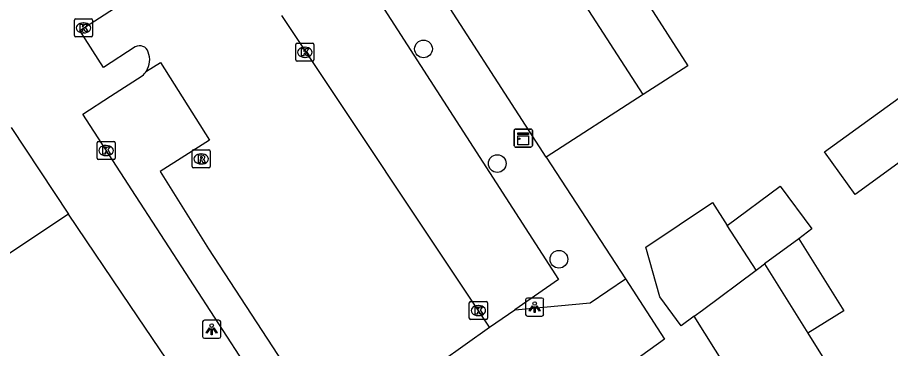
# Model space of a CAD drawing. Extents: x 161801 to 162379, y 382315 to 382832.
# Drawn here: x 161894.26 to 161942.5, y 382550.17 to 382568.46 of the extents above; entities that cross this region are included whole.
import ezdxf

# ---------------------------------------------------------------- set-up
doc = ezdxf.new("R2010")
doc.units = 0
for name, color, linetype in [('IMGEO_Boom', 7, 'Continuous'), ('IMGEO_Kast', 7, 'Continuous'), ('IMGEO_Kolk', 7, 'Continuous'), ('IMGEO_Lichtpunt', 7, 'Continuous'), ('IMGEO_Muur', 7, 'Continuous'), ('IMGEO_Pand', 7, 'Continuous'), ('IMGEO_Rijbaan_lokaal_open', 7, 'Continuous'), ('IMGEO_Rioolput', 7, 'Continuous'), ('IMGEO_Voetpad_open', 7, 'Continuous')]:
    doc.layers.add(name, color=color, linetype=linetype)

msp = doc.modelspace()

# ---------------------------------------------------------------- linework, layer by layer
at = {"layer": 'IMGEO_Boom'}
for centre in [(161916.691, 382566.72), (161920.768, 382560.39), (161924.174, 382555.102)]:
    msp.add_circle(centre, 0.489, dxfattribs=at)
at = {"layer": 'IMGEO_Kast'}
for p, q in [((161921.706, 382561.372), (161921.706, 382562.213)), ((161921.706, 382562.213), (161921.706, 382561.372)), ((161921.781, 382562.297), (161922.622, 382562.297)), ((161922.622, 382562.297), (161921.781, 382562.297)), ((161922.706, 382562.222), (161922.706, 382561.381)), ((161922.706, 382561.381), (161922.706, 382562.222)), ((161922.631, 382561.297), (161921.79, 382561.297)), ((161921.79, 382561.297), (161922.631, 382561.297))]:
    msp.add_line(p, q, dxfattribs=at)
for points in [[(161921.901, 382562.087), (161922.501, 382562.087), (161922.501, 382562.002), (161921.901, 382562.002), (161921.901, 382562.087)], [(161921.901, 382561.912), (161922.501, 382561.912), (161922.501, 382561.423), (161921.901, 382561.423), (161921.901, 382561.912)]]:
    msp.add_lwpolyline(points, dxfattribs=at)
msp.add_circle((161921.985, 382561.761), 0.0377, dxfattribs=at)
for centre, start, end in [((161921.784, 382562.219), 92.4484, 184.2845), ((161921.784, 382562.219), 92.4484, 184.2845), ((161922.628, 382562.219), 2.4484, 94.2845), ((161922.628, 382562.219), 2.4484, 94.2845), ((161921.784, 382561.375), 182.4484, 274.2845), ((161921.784, 382561.375), 182.4484, 274.2845), ((161922.628, 382561.375), 272.4484, 4.2845), ((161922.628, 382561.375), 272.4484, 4.2845)]:
    msp.add_arc(centre, 0.0779, start, end, dxfattribs=at)
at = {"layer": 'IMGEO_Kolk'}
for p, q in [((161897.406, 382567.455), (161897.406, 382568.307)), ((161897.481, 382568.381), (161898.333, 382568.381)), ((161898.407, 382568.307), (161898.407, 382567.455)), ((161897.894, 382568.161), (161897.919, 382568.161)), ((161898.333, 382567.381), (161897.481, 382567.381)), ((161897.917, 382567.601), (161897.892, 382567.601)), ((161909.634, 382566.11), (161909.634, 382566.962)), ((161909.709, 382567.036), (161910.561, 382567.036)), ((161910.122, 382566.816), (161910.147, 382566.816)), ((161910.635, 382566.962), (161910.635, 382566.11)), ((161910.145, 382566.256), (161910.12, 382566.256)), ((161910.561, 382566.036), (161909.709, 382566.036)), ((161898.652, 382560.681), (161898.652, 382561.533)), ((161898.727, 382561.607), (161899.579, 382561.607)), ((161899.653, 382561.533), (161899.653, 382560.681)), ((161899.14, 382561.387), (161899.165, 382561.387)), ((161899.579, 382560.607), (161898.727, 382560.607)), ((161899.163, 382560.827), (161899.138, 382560.827)), ((161919.297, 382552.766), (161920.149, 382552.766)), ((161919.222, 382551.84), (161919.222, 382552.692)), ((161919.71, 382552.546), (161919.735, 382552.546)), ((161920.223, 382552.692), (161920.223, 382551.84)), ((161919.733, 382551.986), (161919.708, 382551.986)), ((161920.149, 382551.766), (161919.297, 382551.766))]:
    msp.add_line(p, q, dxfattribs=at)
for points in [[(161897.406, 382567.455), (161897.406, 382568.307)], [(161897.481, 382568.381), (161898.333, 382568.381)], [(161898.407, 382568.307), (161898.407, 382567.455)], [(161897.727, 382568.081), (161897.85, 382568.081), (161897.85, 382567.93), (161897.98, 382568.081), (161898.144, 382568.081), (161897.998, 382567.93), (161898.151, 382567.681), (161897.999, 382567.681), (161897.914, 382567.845), (161897.85, 382567.778), (161897.85, 382567.681), (161897.727, 382567.681), (161897.727, 382568.081)], [(161898.333, 382567.381), (161897.481, 382567.381)], [(161909.634, 382566.11), (161909.634, 382566.962)], [(161909.709, 382567.036), (161910.561, 382567.036)], [(161909.955, 382566.736), (161910.078, 382566.736), (161910.078, 382566.585), (161910.208, 382566.736), (161910.372, 382566.736), (161910.226, 382566.585), (161910.379, 382566.336), (161910.227, 382566.336), (161910.142, 382566.5), (161910.078, 382566.433), (161910.078, 382566.336), (161909.955, 382566.336), (161909.955, 382566.736)], [(161910.635, 382566.962), (161910.635, 382566.11)], [(161910.561, 382566.036), (161909.709, 382566.036)], [(161898.652, 382560.681), (161898.652, 382561.533)], [(161898.727, 382561.607), (161899.579, 382561.607)], [(161899.653, 382561.533), (161899.653, 382560.681)], [(161898.973, 382561.307), (161899.096, 382561.307), (161899.096, 382561.156), (161899.226, 382561.307), (161899.39, 382561.307), (161899.244, 382561.156), (161899.397, 382560.907), (161899.245, 382560.907), (161899.16, 382561.071), (161899.096, 382561.004), (161899.096, 382560.907), (161898.973, 382560.907), (161898.973, 382561.307)], [(161899.579, 382560.607), (161898.727, 382560.607)], [(161919.297, 382552.766), (161920.149, 382552.766)], [(161919.222, 382551.84), (161919.222, 382552.692)], [(161919.543, 382552.466), (161919.666, 382552.466), (161919.666, 382552.315), (161919.796, 382552.466), (161919.96, 382552.466), (161919.814, 382552.315), (161919.967, 382552.066), (161919.815, 382552.066), (161919.73, 382552.23), (161919.666, 382552.163), (161919.666, 382552.066), (161919.543, 382552.066), (161919.543, 382552.466)], [(161920.223, 382552.692), (161920.223, 382551.84)], [(161920.149, 382551.766), (161919.297, 382551.766)]]:
    msp.add_lwpolyline(points, dxfattribs=at)
for centre, start, end in [((161897.483, 382568.305), 91.552, 178.448), ((161897.483, 382568.305), 91.552, 178.448), ((161898.331, 382568.305), 1.552, 88.448), ((161898.331, 382568.305), 1.552, 88.448), ((161897.483, 382567.457), 181.552, 268.448), ((161897.483, 382567.457), 181.552, 268.448), ((161898.331, 382567.457), 271.552, 358.448), ((161898.331, 382567.457), 271.552, 358.448), ((161909.711, 382566.96), 91.552, 178.448), ((161909.711, 382566.96), 91.552, 178.448), ((161910.559, 382566.96), 1.552, 88.448), ((161910.559, 382566.96), 1.552, 88.448), ((161909.711, 382566.112), 181.552, 268.448), ((161909.711, 382566.112), 181.552, 268.448), ((161910.559, 382566.112), 271.552, 358.448), ((161910.559, 382566.112), 271.552, 358.448), ((161898.729, 382561.531), 91.552, 178.448), ((161898.729, 382561.531), 91.552, 178.448), ((161899.577, 382561.531), 1.552, 88.448), ((161899.577, 382561.531), 1.552, 88.448), ((161898.729, 382560.683), 181.552, 268.448), ((161898.729, 382560.683), 181.552, 268.448), ((161899.577, 382560.683), 271.552, 358.448), ((161899.577, 382560.683), 271.552, 358.448), ((161919.299, 382552.69), 91.552, 178.448), ((161919.299, 382552.69), 91.552, 178.448), ((161920.147, 382552.69), 1.552, 88.448), ((161920.147, 382552.69), 1.552, 88.448), ((161919.299, 382551.842), 181.552, 268.448), ((161919.299, 382551.842), 181.552, 268.448), ((161920.147, 382551.842), 271.552, 358.448), ((161920.147, 382551.842), 271.552, 358.448)]:
    msp.add_arc(centre, 0.0765, start, end, dxfattribs=at)
for centre, major_axis, ratio, start_param, end_param in [((161897.893, 382567.881), (-0.387, 0.002), 0.722429, 4.712389, 7.853982), ((161897.918, 382567.881), (-0.39, 0.002), 0.717154, 1.570796, 4.712389), ((161910.121, 382566.536), (-0.387, 0.002), 0.722429, 4.712389, 7.853982), ((161910.146, 382566.536), (-0.39, 0.002), 0.717154, 1.570796, 4.712389), ((161899.139, 382561.107), (-0.387, 0.002), 0.722429, 4.712389, 7.853982), ((161899.164, 382561.107), (-0.39, 0.002), 0.717154, 1.570796, 4.712389), ((161919.709, 382552.266), (-0.387, 0.002), 0.722429, 4.712389, 7.853982), ((161919.734, 382552.266), (-0.39, 0.002), 0.717154, 1.570796, 4.712389)]:
    msp.add_ellipse(centre, major_axis=major_axis, ratio=ratio, start_param=start_param, end_param=end_param, dxfattribs=at)
at = {"layer": 'IMGEO_Lichtpunt'}
for p, q in [((161922.335, 382552.861), (161922.335, 382552.054)), ((161922.335, 382552.861), (161922.335, 382552.054)), ((161923.237, 382552.956), (161922.429, 382552.956)), ((161923.237, 382552.956), (161922.429, 382552.956)), ((161923.331, 382552.054), (161923.331, 382552.861)), ((161923.331, 382552.054), (161923.331, 382552.861)), ((161922.429, 382551.96), (161923.237, 382551.96)), ((161922.429, 382551.96), (161923.237, 382551.96)), ((161904.488, 382551.642), (161904.488, 382550.835)), ((161904.488, 382551.642), (161904.488, 382550.835)), ((161905.39, 382551.737), (161904.582, 382551.737)), ((161905.39, 382551.737), (161904.582, 382551.737)), ((161905.484, 382550.835), (161905.484, 382551.642)), ((161905.484, 382550.835), (161905.484, 382551.642)), ((161904.582, 382550.741), (161905.39, 382550.741)), ((161904.582, 382550.741), (161905.39, 382550.741))]:
    msp.add_line(p, q, dxfattribs=at)
for points in [[(161922.709, 382552.525), (161922.748, 382552.497), (161922.56, 382552.235), (161922.522, 382552.262), (161922.709, 382552.525)], [(161922.811, 382552.477), (161922.858, 382552.477), (161922.858, 382552.155), (161922.811, 382552.155), (161922.811, 382552.477)], [(161922.921, 382552.497), (161922.959, 382552.524), (161923.146, 382552.262), (161923.107, 382552.234), (161922.921, 382552.497)], [(161904.862, 382551.306), (161904.901, 382551.278), (161904.713, 382551.016), (161904.675, 382551.043), (161904.862, 382551.306)], [(161905.074, 382551.278), (161905.112, 382551.305), (161905.299, 382551.043), (161905.26, 382551.015), (161905.074, 382551.278)], [(161904.964, 382551.258), (161905.011, 382551.258), (161905.011, 382550.936), (161904.964, 382550.936), (161904.964, 382551.258)]]:
    msp.add_lwpolyline(points, dxfattribs=at)
for centre in [(161922.834, 382552.659), (161904.987, 382551.44)]:
    msp.add_circle(centre, 0.0994, dxfattribs=at)
for centre, start, end in [((161922.429, 382552.861), 90, 180), ((161922.429, 382552.861), 90, 180), ((161923.237, 382552.861), 0, 90), ((161923.237, 382552.861), 0, 90), ((161922.429, 382552.054), 180, 270), ((161922.429, 382552.054), 180, 270), ((161923.237, 382552.054), 270, 0), ((161923.237, 382552.054), 270, 360), ((161904.582, 382551.642), 90, 180), ((161904.582, 382551.642), 90, 180), ((161905.39, 382551.642), 0, 90), ((161905.39, 382551.642), 0, 90), ((161904.582, 382550.835), 180, 270), ((161904.582, 382550.835), 180, 270), ((161905.39, 382550.835), 270, 0), ((161905.39, 382550.835), 270, 360)]:
    msp.add_arc(centre, 0.0946, start, end, dxfattribs=at)
at = {"layer": 'IMGEO_Muur'}
for points in [[(161923.464, 382560.747), (161927.849, 382554.013)], [(161900.489, 382552.547), (161897.075, 382557.59)], [(161927.849, 382554.013), (161930.015, 382550.687)]]:
    msp.add_lwpolyline(points, dxfattribs=at)
at = {"layer": 'IMGEO_Pand'}
for points in [[(161928.82, 382564.196), (161921.815, 382575.076)], [(161923.464, 382560.747), (161916.457, 382571.625)], [(161932.843, 382571.727), (161929.049, 382569.284), (161931.298, 382565.792), (161928.82, 382564.196)], [(161945.946, 382562.594), (161940.543, 382558.688), (161938.848, 382561.033), (161944.377, 382565.031)], [(161928.82, 382564.196), (161923.464, 382560.747)], [(161893.911, 382562.378), (161897.075, 382557.59)], [(161897.075, 382557.59), (161893.716, 382555.371), (161890.552, 382560.159)], [(161933.478, 382556.963), (161936.408, 382559.133), (161938.152, 382556.779), (161937.423, 382556.239)], [(161931.654, 382551.965), (161930.934, 382551.433), (161929.755, 382553.026), (161928.969, 382555.771), (161932.652, 382558.246), (161933.478, 382556.963)], [(161935.067, 382554.495), (161933.478, 382556.963)], [(161937.423, 382556.239), (161935.542, 382554.846)], [(161937.423, 382556.239), (161939.908, 382552.253), (161937.928, 382551.018)], [(161935.067, 382554.495), (161935.223, 382554.61), (161935.542, 382554.846)], [(161935.542, 382554.846), (161937.928, 382551.018)], [(161931.654, 382551.965), (161932.099, 382552.296), (161935.067, 382554.495)], [(161933.996, 382548.209), (161931.654, 382551.965)], [(161937.928, 382551.018), (161941.353, 382545.523), (161937.26, 382542.972), (161936.132, 382544.781)]]:
    msp.add_lwpolyline(points, dxfattribs=at)
at = {"layer": 'IMGEO_Rijbaan_lokaal_open'}
for points in [[(161900.765, 382566.829), (161899.004, 382565.701), (161897.694, 382567.74), (161901.782, 382570.398)], [(161920.339, 382551.345), (161908.867, 382568.56)], [(161901.379, 382565.494), (161902.151, 382565.965), (161904.859, 382561.676), (161902.142, 382559.943), (161904.811, 382555.675), (161913.348, 382542.627)], [(161919.354, 382546.979), (161917.654, 382549.445), (161920.339, 382551.345)]]:
    msp.add_lwpolyline(points, dxfattribs=at)
for centre, radius, start, end in [((161901.011, 382566.412), 0.484, 16.1976, 120.5335), ((161900.431, 382566.112), 1.132, 326.886, 22.5878)]:
    msp.add_arc(centre, radius, start, end, dxfattribs=at)
at = {"layer": 'IMGEO_Rioolput'}
for p, q in [((161903.908, 382560.218), (161903.908, 382561.07)), ((161903.983, 382561.144), (161904.835, 382561.144)), ((161904.909, 382561.07), (161904.909, 382560.218)), ((161904.396, 382560.924), (161904.421, 382560.924)), ((161904.835, 382560.144), (161903.983, 382560.144)), ((161904.419, 382560.364), (161904.394, 382560.364))]:
    msp.add_line(p, q, dxfattribs=at)
for points in [[(161903.908, 382560.218), (161903.908, 382561.07)], [(161903.983, 382561.144), (161904.835, 382561.144)], [(161904.909, 382561.07), (161904.909, 382560.218)], [(161904.497, 382560.842), (161904.245, 382560.844), (161904.245, 382560.444)], [(161904.245, 382560.444), (161904.369, 382560.444), (161904.369, 382560.606), (161904.38, 382560.606)], [(161904.423, 382560.763), (161904.369, 382560.763), (161904.369, 382560.682)], [(161904.369, 382560.682), (161904.421, 382560.682)], [(161904.427, 382560.577), (161904.498, 382560.444), (161904.638, 382560.444), (161904.573, 382560.57)], [(161904.835, 382560.144), (161903.983, 382560.144)]]:
    msp.add_lwpolyline(points, dxfattribs=at)
for centre, radius, start, end in [((161903.985, 382561.068), 0.0765, 91.552, 178.448), ((161903.985, 382561.068), 0.0765, 91.552, 178.448), ((161904.833, 382561.068), 0.0765, 1.552, 88.448), ((161904.833, 382561.068), 0.0765, 1.552, 88.448), ((161904.379, 382560.553), 0.0533, 26.0293, 88.6989), ((161904.405, 382560.871), 0.19, 274.7715, 282.9687), ((161904.429, 382560.667), 0.0964, 77.0061, 93.1865), ((161904.443, 382560.724), 0.0378, 276.6634, 79.6772), ((161904.496, 382560.732), 0.109, 350.3612, 89.416), ((161904.494, 382560.732), 0.112, 277.5842, 350.9817), ((161904.478, 382560.517), 0.108, 29.5134, 73.7905), ((161903.985, 382560.22), 0.0765, 181.552, 268.448), ((161903.985, 382560.22), 0.0765, 181.552, 268.448), ((161904.833, 382560.22), 0.0765, 271.552, 358.448), ((161904.833, 382560.22), 0.0765, 271.552, 358.448)]:
    msp.add_arc(centre, radius, start, end, dxfattribs=at)
for centre, major_axis, ratio, start_param, end_param in [((161904.395, 382560.644), (-0.387, 0.002), 0.722429, 4.712389, 7.853982), ((161904.42, 382560.644), (-0.39, 0.002), 0.717154, 1.570796, 4.712389)]:
    msp.add_ellipse(centre, major_axis=major_axis, ratio=ratio, start_param=start_param, end_param=end_param, dxfattribs=at)
at = {"layer": 'IMGEO_Voetpad_open'}
for points in [[(161913.616, 382570.328), (161924.147, 382553.977), (161921.747, 382552.303)], [(161920.246, 382528.65), (161913.397, 382539.189), (161900.583, 382558.931), (161897.868, 382563.115), (161899.405, 382564.11), (161901.148, 382565.237)], [(161923.464, 382560.747), (161927.849, 382554.013)], [(161909.788, 382538.805), (161900.489, 382552.547), (161897.075, 382557.59)], [(161921.747, 382552.303), (161925.907, 382552.689), (161927.849, 382554.013)], [(161927.849, 382554.013), (161930.015, 382550.687), (161927.378, 382548.793)], [(161920.339, 382551.345), (161921.747, 382552.303)]]:
    msp.add_lwpolyline(points, dxfattribs=at)
msp.add_arc((161900.397, 382566.144), 1.177, 309.6106, 326.489, dxfattribs=at)

doc.saveas('drawing.dxf')
